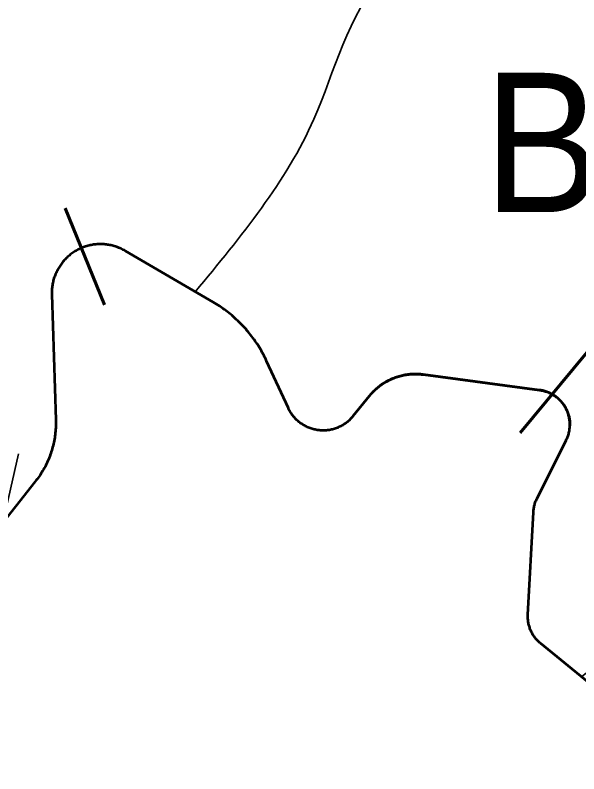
# Model space of a CAD drawing. Extents: x 553962 to 842807, y 8883888 to 9032388.
# Drawn here: x 615383 to 617002, y 8966427 to 8968604 of the extents above; entities that cross this region are included whole.
import ezdxf

# ---------------------------------------------------------------- set-up
doc = ezdxf.new("R2010")
doc.units = 0
doc.header["$LTSCALE"] = 150
for name, color, linetype, lineweight in [('20', 7, 'Continuous', 35), ('40', 7, 'Continuous', 60), ('60', 7, 'Continuous', 53), ('9', 7, 'Continuous', 90)]:
    doc.layers.add(name, color=color, linetype=linetype, lineweight=lineweight)

msp = doc.modelspace()

# ---------------------------------------------------------------- linework, layer by layer
at = {"layer": '20'}
msp.add_line((615901.8, 8967809.3), (615900.5, 8967810), dxfattribs=at)
for points in [[(615473.1, 8967316.4), (615475.1, 8967320.6), (615477, 8967324.8), (615478.8, 8967329.1), (615480.6, 8967333.4), (615482.3, 8967337.7), (615483.9, 8967342.1), (615485.4, 8967346.5), (615486.9, 8967350.9), (615488.3, 8967355.3), (615489.6, 8967359.8), (615490.8, 8967364.2), (615492, 8967368.8), (615493.1, 8967373.3), (615494.1, 8967377.8), (615495, 8967382.4), (615495.8, 8967386.9), (615496.6, 8967391.5), (615497.3, 8967396.1), (615497.9, 8967400.7), (615498.4, 8967405.3), (615498.9, 8967410), (615499.2, 8967414.6), (615499.5, 8967419.2), (615499.8, 8967423.9), (615499.9, 8967428.5), (615499.9, 8967433.2), (615499.9, 8967437.8), (615499.8, 8967442.5), (615488.2, 8967802.2), (615488.2, 8967802.6), (615488.1, 8967806), (615488.1, 8967809.3), (615488.2, 8967812.6), (615488.4, 8967816), (615488.7, 8967819.3), (615489, 8967822.7), (615489.4, 8967826), (615489.9, 8967829.3), (615490.5, 8967832.6), (615491.2, 8967835.9), (615491.9, 8967839.1), (615492.7, 8967842.4), (615493.6, 8967845.6), (615494.6, 8967848.8), (615495.6, 8967852), (615496.7, 8967855.1), (615497.9, 8967858.2), (615499.2, 8967861.3), (615500.6, 8967864.4), (615502, 8967867.5), (615503.5, 8967870.5), (615505, 8967873.4), (615506.6, 8967876.3), (615508.3, 8967879.2), (615510.1, 8967882.1), (615511.9, 8967884.8), (615513.8, 8967887.6), (615515.8, 8967890.3), (615517.8, 8967893), (615519.9, 8967895.6), (615522.1, 8967898.2), (615524.3, 8967900.7), (615526.6, 8967903.1), (615528.9, 8967905.5), (615531.3, 8967907.8), (615533.8, 8967910.1), (615536.2, 8967912.4), (615538.8, 8967914.5), (615541.4, 8967916.6), (615544.1, 8967918.7), (615546.8, 8967920.6), (615549.5, 8967922.6), (615552.3, 8967924.4), (615555.1, 8967926.2), (615558, 8967927.9), (615560.9, 8967929.5), (615563.9, 8967931.1), (615566.9, 8967932.6), (615569.9, 8967934), (615573, 8967935.4), (615576.1, 8967936.7), (615579.2, 8967937.9), (615582.3, 8967939), (615585.5, 8967940.1), (615588.7, 8967941), (615591.9, 8967941.9), (615595.2, 8967942.8), (615598.4, 8967943.5), (615601.7, 8967944.2), (615605, 8967944.8), (615608.3, 8967945.3), (615611.6, 8967945.7), (615615, 8967946.1), (615618.3, 8967946.3), (615621.6, 8967946.5), (615625, 8967946.7), (615628.3, 8967946.7), (615631.7, 8967946.7), (615635, 8967946.5), (615638.3, 8967946.3)], [(615638.3, 8967946.3), (615641.7, 8967946), (615645, 8967945.7), (615648.3, 8967945.2), (615651.6, 8967944.7), (615654.9, 8967944.1), (615658.2, 8967943.4), (615661.5, 8967942.7), (615664.7, 8967941.8), (615667.9, 8967940.9), (615671.1, 8967939.9), (615674.3, 8967938.8), (615677.4, 8967937.7), (615680.6, 8967936.5), (615683.6, 8967935.2), (615686.7, 8967933.8), (615689.7, 8967932.4), (615692.7, 8967930.9), (615695.7, 8967929.3), (615698.6, 8967927.7), (615901, 8967809.7)], [(616247.2, 8967413.8), (616244.3, 8967414.4), (616241.4, 8967415.1), (616238.5, 8967415.8), (616235.7, 8967416.6), (616232.8, 8967417.5), (616230, 8967418.5), (616227.3, 8967419.6), (616224.5, 8967420.7), (616221.8, 8967421.9), (616219.1, 8967423.2), (616216.5, 8967424.5), (616213.9, 8967425.9), (616211.3, 8967427.4), (616208.8, 8967428.9), (616206.3, 8967430.6), (616203.8, 8967432.2), (616201.5, 8967434), (616199.1, 8967435.8), (616196.8, 8967437.7), (616194.6, 8967439.6), (616192.4, 8967441.6), (616190.2, 8967443.7), (616188.2, 8967445.8), (616186.2, 8967448), (616184.2, 8967450.2), (616182.3, 8967452.5), (616180.4, 8967454.8), (616178.7, 8967457.2), (616177, 8967459.6), (616175.3, 8967462.1), (616173.7, 8967464.6), (616172.2, 8967467.2), (616170.8, 8967469.7), (616169.4, 8967472.4), (616168.1, 8967475), (616167.8, 8967475.8), (616105.2, 8967611.2), (616102.9, 8967616.2), (616100.4, 8967621.2), (616098, 8967626.1), (616095.4, 8967631), (616092.8, 8967635.8), (616090.1, 8967640.7), (616087.3, 8967645.4), (616084.4, 8967650.1), (616081.5, 8967654.8), (616078.6, 8967659.5), (616075.5, 8967664.1), (616072.4, 8967668.6), (616069.2, 8967673.1), (616066, 8967677.6), (616062.7, 8967682), (616059.3, 8967686.4), (616055.9, 8967690.7), (616052.4, 8967694.9), (616048.8, 8967699.2), (616045.2, 8967703.3), (616041.5, 8967707.4), (616037.8, 8967711.5), (616034, 8967715.5), (616030.2, 8967719.4), (616026.2, 8967723.3), (616022.3, 8967727.1), (616018.2, 8967730.9), (616014.2, 8967734.6), (616010.1, 8967738.3), (616005.9, 8967741.9), (616001.6, 8967745.4), (615997.3, 8967748.9), (615993, 8967752.3), (615988.6, 8967755.6), (615984.2, 8967758.9), (615979.7, 8967762.1), (615975.2, 8967765.3), (615970.6, 8967768.4), (615966, 8967771.4), (615961.4, 8967774.3), (615956.7, 8967777.2), (615951.9, 8967780.1), (615951.5, 8967780.3), (615901.8, 8967809.3)], [(616914.6, 8967521.2), (616912, 8967522.2), (616909.3, 8967523.2), (616906.7, 8967524.1), (616903.9, 8967524.9), (616901.2, 8967525.7), (616898.5, 8967526.3), (616895.7, 8967526.9), (616892.9, 8967527.4), (616890.1, 8967527.9), (616889.3, 8967528), (616554.7, 8967572.4), (616551, 8967572.9), (616547.3, 8967573.2), (616543.7, 8967573.5), (616540, 8967573.7), (616536.3, 8967573.9), (616532.6, 8967573.9), (616528.9, 8967573.9), (616525.2, 8967573.8), (616521.5, 8967573.6), (616517.9, 8967573.3), (616514.2, 8967572.9), (616510.5, 8967572.5), (616506.9, 8967572), (616503.2, 8967571.4), (616499.6, 8967570.7), (616496, 8967570), (616492.4, 8967569.2), (616488.8, 8967568.3), (616485.3, 8967567.3), (616481.8, 8967566.2), (616478.2, 8967565.1), (616474.8, 8967563.9), (616471.3, 8967562.6), (616467.9, 8967561.2), (616464.5, 8967559.8), (616461.1, 8967558.3), (616457.8, 8967556.7), (616454.5, 8967555.1), (616451.2, 8967553.3), (616448, 8967551.5), (616444.8, 8967549.7), (616441.7, 8967547.8), (616438.6, 8967545.8), (616435.5, 8967543.7), (616432.5, 8967541.6), (616429.6, 8967539.3), (616426.6, 8967537.1), (616423.8, 8967534.8), (616421, 8967532.4), (616418.2, 8967529.9), (616415.5, 8967527.4), (616412.8, 8967524.9), (616410.2, 8967522.2), (616407.7, 8967519.6), (616405.2, 8967516.8), (616402.8, 8967514.1), (616400.4, 8967511.2), (616400, 8967510.7), (616353.2, 8967452.8), (616351.3, 8967450.5), (616349.4, 8967448.2), (616347.4, 8967446.1), (616345.3, 8967444), (616343.2, 8967441.9), (616341, 8967439.9), (616338.7, 8967437.9), (616336.5, 8967436), (616334.1, 8967434.2), (616331.7, 8967432.5), (616329.3, 8967430.8), (616326.8, 8967429.1), (616324.3, 8967427.6), (616321.7, 8967426.1), (616319.1, 8967424.7), (616316.5, 8967423.3), (616313.8, 8967422), (616311.1, 8967420.8), (616308.4, 8967419.7), (616305.6, 8967418.6), (616302.8, 8967417.6), (616300, 8967416.7), (616297.1, 8967415.9), (616294.2, 8967415.1), (616291.4, 8967414.5), (616288.5, 8967413.8), (616285.5, 8967413.3), (616282.6, 8967412.9), (616279.7, 8967412.5), (616276.7, 8967412.2), (616273.8, 8967412), (616270.8, 8967411.9), (616267.8, 8967411.9), (616264.8, 8967411.9), (616261.9, 8967412), (616258.9, 8967412.2), (616256, 8967412.5), (616253, 8967412.8), (616250.1, 8967413.3), (616247.2, 8967413.8)], [(616874.8, 8966818.8), (616873.1, 8966821.2), (616871.6, 8966823.5), (616870.1, 8966825.9), (616868.6, 8966828.3), (616867.3, 8966830.8), (616866, 8966833.3), (616864.7, 8966835.9), (616863.6, 8966838.5), (616862.5, 8966841.1), (616861.5, 8966843.7), (616860.6, 8966846.4), (616859.7, 8966849.1), (616859, 8966851.8), (616858.2, 8966854.6), (616857.6, 8966857.3), (616857.1, 8966860.1), (616856.6, 8966862.9), (616856.2, 8966865.7), (616855.9, 8966868.5), (616855.7, 8966871.3), (616855.6, 8966874.1), (616855.5, 8966877), (616855.5, 8966879.8), (616855.6, 8966882.6), (616855.6, 8966883.2), (616871.3, 8967177.7), (616871.5, 8967180.5), (616871.8, 8967183.3), (616872.2, 8967186.1), (616872.6, 8967188.9), (616873.1, 8967191.7), (616873.7, 8967194.4), (616874.3, 8967197.2), (616875.1, 8967199.9), (616875.9, 8967202.6), (616876.8, 8967205.3), (616877.8, 8967208), (616878.8, 8967210.6), (616879.9, 8967213.2), (616881.1, 8967215.8), (616881.8, 8967217.2), (616965.5, 8967384), (616966.7, 8967386.6), (616967.9, 8967389.2), (616969, 8967391.8), (616970, 8967394.4), (616970.9, 8967397.1), (616971.8, 8967399.8), (616972.6, 8967402.5), (616973.3, 8967405.2), (616973.9, 8967408), (616974.5, 8967410.8), (616974.9, 8967413.5), (616975.3, 8967416.3), (616975.6, 8967419.2), (616975.9, 8967422), (616976, 8967424.8), (616976.1, 8967427.6), (616976.1, 8967430.5), (616976, 8967433.3), (616975.8, 8967436.1), (616975.6, 8967438.9), (616975.3, 8967441.7), (616974.9, 8967444.5), (616974.4, 8967447.3), (616973.8, 8967450.1), (616973.2, 8967452.8), (616972.5, 8967455.6), (616971.7, 8967458.3), (616970.8, 8967461), (616969.9, 8967463.7), (616968.8, 8967466.3), (616967.7, 8967468.9), (616966.6, 8967471.5), (616965.3, 8967474), (616964, 8967476.5), (616962.6, 8967479), (616961.2, 8967481.4), (616959.7, 8967483.8), (616958.1, 8967486.1), (616956.4, 8967488.4), (616954.7, 8967490.7), (616952.9, 8967492.9), (616951.1, 8967495), (616949.2, 8967497.1), (616947.2, 8967499.2), (616945.2, 8967501.1), (616943.1, 8967503.1), (616941, 8967504.9), (616938.8, 8967506.7), (616936.6, 8967508.5), (616934.3, 8967510.2), (616932, 8967511.8), (616929.6, 8967513.3), (616927.2, 8967514.8), (616924.8, 8967516.2), (616922.3, 8967517.6), (616919.8, 8967518.8), (616917.2, 8967520), (616914.6, 8967521.2)], [(615326.7, 8967122.2), (615440.9, 8967265.2), (615441, 8967265.3), (615443.8, 8967269), (615446.7, 8967272.7), (615449.4, 8967276.5), (615452.1, 8967280.3), (615454.7, 8967284.1), (615457.2, 8967288), (615459.7, 8967291.9), (615462.1, 8967295.9), (615464.4, 8967299.9), (615466.7, 8967304), (615468.9, 8967308.1), (615471, 8967312.2), (615473.1, 8967316.4)], [(617010.1, 8966704.2), (616892.2, 8966800.4), (616890.1, 8966802.2), (616888, 8966804.1), (616885.9, 8966806.1), (616883.9, 8966808.1), (616882, 8966810.1), (616880.1, 8966812.2), (616878.2, 8966814.4), (616876.5, 8966816.6), (616874.8, 8966818.8)]]:
    msp.add_lwpolyline(points, dxfattribs=at)
for points in [[(616903.3, 8969787.5), (616849.8, 8969518.7), (616787.6, 8969356.7), (616717, 8969302.7), (616613.2, 8969082.5), (616393.2, 8969186.4), (616061.1, 8969144.8), (615625.2, 8968887.3), (615255.7, 8968800.1), (614774.1, 8968542.5), (614591.5, 8968218.5), (614354.8, 8968027.4), (614280.7, 8967988.1)], [(617009.1, 8966705.1), (617168.7, 8966800.3), (617430.2, 8966821.5), (618054.6, 8967318.9), (618085.4, 8967523.3), (618416.8, 8967972.6), (618455.3, 8968342.8), (618150.9, 8968693.7), (617911.9, 8968974), (617407.1, 8969398.2), (616940.8, 8969729), (616902.9, 8969787)], [(616903.3, 8969787.5), (616940.8, 8969729), (617407.1, 8969398.2), (617911.9, 8968974), (618150.9, 8968693.7), (618455.3, 8968342.8), (618416.8, 8967972.6), (618085.4, 8967523.3), (618076.2, 8967491.5)], [(615900.5, 8967810), (616241.1, 8968305.8), (616448, 8968725.7), (616646.1, 8969010.6), (616614.8, 8969083.4)], [(615900.5, 8967810), (616241.1, 8968305.8), (616448, 8968725.7), (616646.1, 8969010.6), (616614.8, 8969083.4)], [(615900.5, 8967810), (616241.1, 8968305.8), (616448, 8968725.7), (616646.1, 8969010.6), (616614.8, 8969083.4)]]:
    msp.add_spline(points, degree=3, dxfattribs=at)
at = {"layer": '40'}
for p, q in [((615526.4, 8968050.1), (615639.8, 8967772.3)), ((616833, 8967405.1), (617024.5, 8967636))]:
    msp.add_line(p, q, dxfattribs=at)
at = {"layer": '40', "lineweight": 35}
msp.add_lwpolyline([(615393.1, 8967345.2), (614978.8, 8965523.8), (616739.8, 8965523.8)], dxfattribs=at)
at = {"layer": '60'}
for points in [[(615638.3, 8967946.3), (615635, 8967946.5), (615631.7, 8967946.7), (615628.3, 8967946.7), (615625, 8967946.7), (615621.6, 8967946.5), (615618.3, 8967946.3), (615615, 8967946.1), (615611.6, 8967945.7), (615608.3, 8967945.3), (615605, 8967944.8), (615601.7, 8967944.2), (615598.4, 8967943.5), (615595.2, 8967942.8), (615591.9, 8967941.9), (615588.7, 8967941), (615585.5, 8967940.1), (615582.3, 8967939), (615579.2, 8967937.9), (615576.1, 8967936.7), (615573, 8967935.4), (615569.9, 8967934), (615566.9, 8967932.6), (615563.9, 8967931.1), (615560.9, 8967929.5), (615558, 8967927.9), (615555.1, 8967926.2), (615552.3, 8967924.4), (615549.5, 8967922.6), (615546.8, 8967920.6), (615544.1, 8967918.7), (615541.4, 8967916.6), (615538.8, 8967914.5), (615536.2, 8967912.4), (615533.8, 8967910.1), (615531.3, 8967907.8), (615528.9, 8967905.5), (615526.6, 8967903.1), (615524.3, 8967900.7), (615522.1, 8967898.2), (615519.9, 8967895.6), (615517.8, 8967893), (615515.8, 8967890.3), (615513.8, 8967887.6), (615511.9, 8967884.8), (615510.1, 8967882.1), (615508.3, 8967879.2), (615506.6, 8967876.3), (615505, 8967873.4), (615503.5, 8967870.5), (615502, 8967867.5), (615500.6, 8967864.4), (615499.2, 8967861.3), (615497.9, 8967858.2), (615496.7, 8967855.1), (615495.6, 8967852), (615494.6, 8967848.8), (615493.6, 8967845.6), (615492.7, 8967842.4), (615491.9, 8967839.1), (615491.2, 8967835.9), (615490.5, 8967832.6), (615489.9, 8967829.3), (615489.4, 8967826), (615489, 8967822.7), (615488.7, 8967819.3), (615488.4, 8967816), (615488.2, 8967812.6), (615488.1, 8967809.3), (615488.1, 8967806), (615488.2, 8967802.6), (615488.2, 8967802.2), (615499.8, 8967442.5), (615499.9, 8967437.8), (615499.9, 8967433.2), (615499.9, 8967428.5), (615499.8, 8967423.9), (615499.5, 8967419.2), (615499.2, 8967414.6), (615498.9, 8967410), (615498.4, 8967405.3), (615497.9, 8967400.7), (615497.3, 8967396.1), (615496.6, 8967391.5), (615495.8, 8967386.9), (615495, 8967382.4), (615494.1, 8967377.8), (615493.1, 8967373.3), (615492, 8967368.8), (615490.8, 8967364.2), (615489.6, 8967359.8), (615488.3, 8967355.3), (615486.9, 8967350.9), (615485.4, 8967346.5), (615483.9, 8967342.1), (615482.3, 8967337.7), (615480.6, 8967333.4), (615478.8, 8967329.1), (615477, 8967324.8), (615475.1, 8967320.6), (615473.1, 8967316.4)], [(616247.2, 8967413.8), (616244.3, 8967414.4), (616241.4, 8967415.1), (616238.5, 8967415.8), (616235.7, 8967416.6), (616232.8, 8967417.5), (616230, 8967418.5), (616227.3, 8967419.6), (616224.5, 8967420.7), (616221.8, 8967421.9), (616219.1, 8967423.2), (616216.5, 8967424.5), (616213.9, 8967425.9), (616211.3, 8967427.4), (616208.8, 8967428.9), (616206.3, 8967430.6), (616203.8, 8967432.2), (616201.5, 8967434), (616199.1, 8967435.8), (616196.8, 8967437.7), (616194.6, 8967439.6), (616192.4, 8967441.6), (616190.2, 8967443.7), (616188.2, 8967445.8), (616186.2, 8967448), (616184.2, 8967450.2), (616182.3, 8967452.5), (616180.4, 8967454.8), (616178.7, 8967457.2), (616177, 8967459.6), (616175.3, 8967462.1), (616173.7, 8967464.6), (616172.2, 8967467.2), (616170.8, 8967469.7), (616169.4, 8967472.4), (616168.1, 8967475), (616167.8, 8967475.8), (616105.2, 8967611.2), (616102.9, 8967616.2), (616100.4, 8967621.2), (616098, 8967626.1), (616095.4, 8967631), (616092.8, 8967635.8), (616090.1, 8967640.7), (616087.3, 8967645.4), (616084.4, 8967650.1), (616081.5, 8967654.8), (616078.6, 8967659.5), (616075.5, 8967664.1), (616072.4, 8967668.6), (616069.2, 8967673.1), (616066, 8967677.6), (616062.7, 8967682), (616059.3, 8967686.4), (616055.9, 8967690.7), (616052.4, 8967694.9), (616048.8, 8967699.2), (616045.2, 8967703.3), (616041.5, 8967707.4), (616037.8, 8967711.5), (616034, 8967715.5), (616030.2, 8967719.4), (616026.2, 8967723.3), (616022.3, 8967727.1), (616018.2, 8967730.9), (616014.2, 8967734.6), (616010.1, 8967738.3), (616005.9, 8967741.9), (616001.6, 8967745.4), (615997.3, 8967748.9), (615993, 8967752.3), (615988.6, 8967755.6), (615984.2, 8967758.9), (615979.7, 8967762.1), (615975.2, 8967765.3), (615970.6, 8967768.4), (615966, 8967771.4), (615961.4, 8967774.3), (615956.7, 8967777.2), (615951.9, 8967780.1), (615951.5, 8967780.3), (615698.6, 8967927.7), (615695.7, 8967929.3), (615692.7, 8967930.9), (615689.7, 8967932.4), (615686.7, 8967933.8), (615683.6, 8967935.2), (615680.6, 8967936.5), (615677.4, 8967937.7), (615674.3, 8967938.8), (615671.1, 8967939.9), (615667.9, 8967940.9), (615664.7, 8967941.8), (615661.5, 8967942.7), (615658.2, 8967943.4), (615654.9, 8967944.1), (615651.6, 8967944.7), (615648.3, 8967945.2), (615645, 8967945.7), (615641.7, 8967946), (615638.3, 8967946.3)], [(616914.6, 8967521.2), (616912, 8967522.2), (616909.3, 8967523.2), (616906.7, 8967524.1), (616903.9, 8967524.9), (616901.2, 8967525.7), (616898.5, 8967526.3), (616895.7, 8967526.9), (616892.9, 8967527.4), (616890.1, 8967527.9), (616889.3, 8967528), (616554.7, 8967572.4), (616551, 8967572.9), (616547.3, 8967573.2), (616543.7, 8967573.5), (616540, 8967573.7), (616536.3, 8967573.9), (616532.6, 8967573.9), (616528.9, 8967573.9), (616525.2, 8967573.8), (616521.5, 8967573.6), (616517.9, 8967573.3), (616514.2, 8967572.9), (616510.5, 8967572.5), (616506.9, 8967572), (616503.2, 8967571.4), (616499.6, 8967570.7), (616496, 8967570), (616492.4, 8967569.2), (616488.8, 8967568.3), (616485.3, 8967567.3), (616481.8, 8967566.2), (616478.2, 8967565.1), (616474.8, 8967563.9), (616471.3, 8967562.6), (616467.9, 8967561.2), (616464.5, 8967559.8), (616461.1, 8967558.3), (616457.8, 8967556.7), (616454.5, 8967555.1), (616451.2, 8967553.3), (616448, 8967551.5), (616444.8, 8967549.7), (616441.7, 8967547.8), (616438.6, 8967545.8), (616435.5, 8967543.7), (616432.5, 8967541.6), (616429.6, 8967539.3), (616426.6, 8967537.1), (616423.8, 8967534.8), (616421, 8967532.4), (616418.2, 8967529.9), (616415.5, 8967527.4), (616412.8, 8967524.9), (616410.2, 8967522.2), (616407.7, 8967519.6), (616405.2, 8967516.8), (616402.8, 8967514.1), (616400.4, 8967511.2), (616400, 8967510.7), (616353.2, 8967452.8), (616351.3, 8967450.5), (616349.4, 8967448.2), (616347.4, 8967446.1), (616345.3, 8967444), (616343.2, 8967441.9), (616341, 8967439.9), (616338.7, 8967437.9), (616336.5, 8967436), (616334.1, 8967434.2), (616331.7, 8967432.5), (616329.3, 8967430.8), (616326.8, 8967429.1), (616324.3, 8967427.6), (616321.7, 8967426.1), (616319.1, 8967424.7), (616316.5, 8967423.3), (616313.8, 8967422), (616311.1, 8967420.8), (616308.4, 8967419.7), (616305.6, 8967418.6), (616302.8, 8967417.6), (616300, 8967416.7), (616297.1, 8967415.9), (616294.2, 8967415.1), (616291.4, 8967414.5), (616288.5, 8967413.8), (616285.5, 8967413.3), (616282.6, 8967412.9), (616279.7, 8967412.5), (616276.7, 8967412.2), (616273.8, 8967412), (616270.8, 8967411.9), (616267.8, 8967411.9), (616264.8, 8967411.9), (616261.9, 8967412), (616258.9, 8967412.2), (616256, 8967412.5), (616253, 8967412.8), (616250.1, 8967413.3), (616247.2, 8967413.8)], [(616402.4, 8967513.6), (616404.8, 8967516.3), (616407.2, 8967519.1), (616409.8, 8967521.8), (616412.3, 8967524.4), (616415, 8967527), (616417.7, 8967529.5), (616420.4, 8967531.9), (616423.2, 8967534.3), (616426.1, 8967536.7), (616429, 8967538.9), (616432, 8967541.2), (616435, 8967543.3), (616438, 8967545.4), (616441.1, 8967547.4), (616444.2, 8967549.3), (616447.4, 8967551.2), (616450.6, 8967553), (616453.9, 8967554.7), (616457.2, 8967556.4), (616460.5, 8967558), (616463.8, 8967559.5), (616467.2, 8967561), (616470.7, 8967562.3), (616474.1, 8967563.7), (616477.6, 8967564.9), (616481.1, 8967566), (616484.6, 8967567.1), (616488.2, 8967568.1), (616491.7, 8967569), (616495.3, 8967569.8), (616498.9, 8967570.6), (616502.6, 8967571.3), (616506.2, 8967571.9), (616509.8, 8967572.4), (616513.5, 8967572.9), (616517.2, 8967573.2), (616520.9, 8967573.5), (616524.5, 8967573.7), (616528.2, 8967573.9), (616531.9, 8967573.9), (616535.6, 8967573.9), (616539.3, 8967573.8), (616543, 8967573.6), (616546.7, 8967573.3), (616550.3, 8967573), (616554, 8967572.5), (616554.7, 8967572.4), (616889.3, 8967528), (616892.1, 8967527.6), (616894.9, 8967527.1), (616897.6, 8967526.5), (616900.4, 8967525.9), (616903.1, 8967525.1), (616905.8, 8967524.3), (616908.5, 8967523.5), (616911.2, 8967522.5), (616913.8, 8967521.5), (616916.4, 8967520.4), (616919, 8967519.2), (616921.5, 8967517.9), (616924, 8967516.6), (616926.5, 8967515.2), (616928.9, 8967513.8), (616931.3, 8967512.2), (616933.6, 8967510.7), (616935.9, 8967509), (616938.2, 8967507.3), (616940.4, 8967505.5), (616942.5, 8967503.6), (616944.6, 8967501.7), (616946.6, 8967499.8), (616948.6, 8967497.7), (616950.5, 8967495.7), (616952.4, 8967493.5), (616954.2, 8967491.3), (616955.9, 8967489.1), (616957.6, 8967486.8), (616959.2, 8967484.5), (616960.7, 8967482.1), (616962.2, 8967479.7), (616963.6, 8967477.3), (616964.9, 8967474.8), (616966.2, 8967472.2), (616967.4, 8967469.7), (616968.5, 8967467.1), (616969.6, 8967464.5), (616970.5, 8967461.8), (616971.4, 8967459.1), (616972.2, 8967456.4), (616973, 8967453.7), (616973.6, 8967450.9), (616974.2, 8967448.2), (616974.7, 8967445.4), (616975.2, 8967442.6), (616975.5, 8967439.8), (616975.8, 8967437), (616976, 8967434.1), (616976.1, 8967431.3), (616976.1, 8967428.5), (616976.1, 8967425.7)], [(616874.8, 8966818.8), (616873.1, 8966821.2), (616871.6, 8966823.5), (616870.1, 8966825.9), (616868.6, 8966828.3), (616867.3, 8966830.8), (616866, 8966833.3), (616864.7, 8966835.9), (616863.6, 8966838.5), (616862.5, 8966841.1), (616861.5, 8966843.7), (616860.6, 8966846.4), (616859.7, 8966849.1), (616859, 8966851.8), (616858.2, 8966854.6), (616857.6, 8966857.3), (616857.1, 8966860.1), (616856.6, 8966862.9), (616856.2, 8966865.7), (616855.9, 8966868.5), (616855.7, 8966871.3), (616855.6, 8966874.1), (616855.5, 8966877), (616855.5, 8966879.8), (616855.6, 8966882.6), (616855.6, 8966883.2), (616871.3, 8967177.7), (616871.5, 8967180.5), (616871.8, 8967183.3), (616872.2, 8967186.1), (616872.6, 8967188.9), (616873.1, 8967191.7), (616873.7, 8967194.4), (616874.3, 8967197.2), (616875.1, 8967199.9), (616875.9, 8967202.6), (616876.8, 8967205.3), (616877.8, 8967208), (616878.8, 8967210.6), (616879.9, 8967213.2), (616881.1, 8967215.8), (616881.8, 8967217.2), (616965.5, 8967384), (616966.7, 8967386.6), (616967.9, 8967389.2), (616969, 8967391.8), (616970, 8967394.4), (616970.9, 8967397.1), (616971.8, 8967399.8), (616972.6, 8967402.5), (616973.3, 8967405.2), (616973.9, 8967408), (616974.5, 8967410.8), (616974.9, 8967413.5), (616975.3, 8967416.3), (616975.6, 8967419.2), (616975.9, 8967422), (616976, 8967424.8), (616976.1, 8967427.6), (616976.1, 8967430.5), (616976, 8967433.3), (616975.8, 8967436.1), (616975.6, 8967438.9), (616975.3, 8967441.7), (616974.9, 8967444.5), (616974.4, 8967447.3), (616973.8, 8967450.1), (616973.2, 8967452.8), (616972.5, 8967455.6), (616971.7, 8967458.3), (616970.8, 8967461), (616969.9, 8967463.7), (616968.8, 8967466.3), (616967.7, 8967468.9), (616966.6, 8967471.5), (616965.3, 8967474), (616964, 8967476.5), (616962.6, 8967479), (616961.2, 8967481.4), (616959.7, 8967483.8), (616958.1, 8967486.1), (616956.4, 8967488.4), (616954.7, 8967490.7), (616952.9, 8967492.9), (616951.1, 8967495), (616949.2, 8967497.1), (616947.2, 8967499.2), (616945.2, 8967501.1), (616943.1, 8967503.1), (616941, 8967504.9), (616938.8, 8967506.7), (616936.6, 8967508.5), (616934.3, 8967510.2), (616932, 8967511.8), (616929.6, 8967513.3), (616927.2, 8967514.8), (616924.8, 8967516.2), (616922.3, 8967517.6), (616919.8, 8967518.8), (616917.2, 8967520), (616914.6, 8967521.2)], [(615473.1, 8967316.4), (615471, 8967312.2), (615468.9, 8967308.1), (615466.7, 8967304), (615464.4, 8967299.9), (615462.1, 8967295.9), (615459.7, 8967291.9), (615457.2, 8967288), (615454.7, 8967284.1), (615452.1, 8967280.3), (615449.4, 8967276.5), (615446.7, 8967272.7), (615443.8, 8967269), (615441, 8967265.3), (615440.9, 8967265.2), (615326.7, 8967122.2)], [(617300, 8966467.5), (616892.2, 8966800.4), (616890.1, 8966802.2), (616888, 8966804.1), (616885.9, 8966806.1), (616883.9, 8966808.1), (616882, 8966810.1), (616880.1, 8966812.2), (616878.2, 8966814.4), (616876.5, 8966816.6), (616874.8, 8966818.8)]]:
    msp.add_lwpolyline(points, dxfattribs=at)
at = {"layer": '9'}
msp.add_spline([(592698.5, 8977198.4), (599903.5, 8973292.7), (608459.2, 8968138.2), (612674.8, 8965332.6), (616842, 8962096.4), (620005, 8958671.2), (621134, 8957974.7), (621473.4, 8956805.3), (621586.2, 8956597.5)], degree=3, dxfattribs=at)

# ---------------------------------------------------------------- texts
at = {"layer": '40', "width": 0.95}
msp.add_text('BU-42', height=400, dxfattribs=at).set_placement((616727.5, 8968038.6))

doc.saveas('drawing.dxf')
